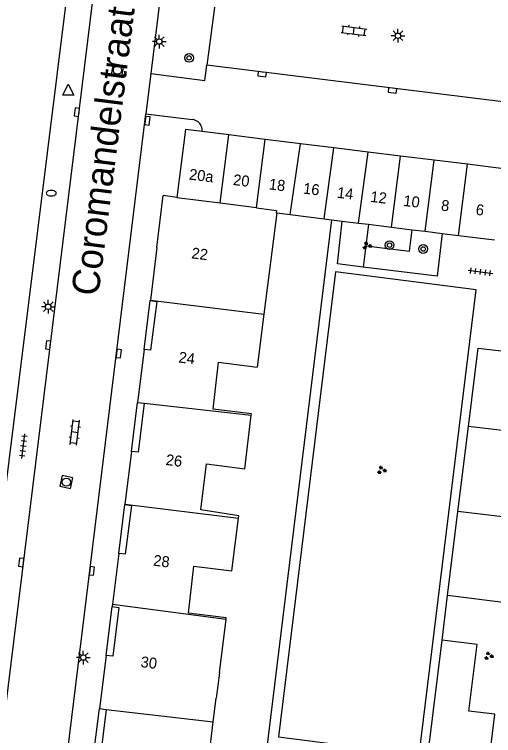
# Model space of a CAD drawing. Extents: x 131000 to 133014, y 396499 to 399001.
# Drawn here: x 132123.9 to 132167.8, y 396746.5 to 396812.5 of the extents above; entities that cross this region are included whole.
import ezdxf

# ---------------------------------------------------------------- set-up
doc = ezdxf.new("R2010")
doc.units = 0
for name, color, linetype in [('gg-anno-huisnummerreeks BGT', 7, 'Continuous'), ('gg-anno-openbare ruimte label', 7, 'Continuous'), ('gg-bbg-bijgebouw', 7, 'Continuous'), ('gg-bbg-hoofdgebouw', 7, 'Continuous'), ('gg-bbg-tussenscheiding', 7, 'Continuous'), ('gg-knt-verharding', 7, 'Continuous'), ('gg-knt-verharding nz', 7, 'Continuous'), ('gt-grn-groengrens', 7, 'Continuous'), ('gt-grn-weggrens', 7, 'Continuous'), ('gt-symb-boom', 7, 'Continuous'), ('gt-symb-brandkraan', 7, 'Continuous'), ('gt-symb-groenvak', 7, 'Continuous'), ('gt-symb-klinker verharding', 7, 'Continuous'), ('gt-symb-kolk', 7, 'Continuous'), ('gt-symb-lichtmast', 7, 'Continuous'), ('gt-symb-rioolschacht', 7, 'Continuous'), ('gt-symb-tegel verharding', 7, 'Continuous'), ('gt-symb-waterafsluiter', 7, 'Continuous')]:
    doc.layers.add(name, color=color, linetype=linetype)

# ---------------------------------------------------------------- blocks, each defined once
blk = doc.blocks.new('gt0-GRVAK')
at = {"layer": 'gt-symb-groenvak'}
for p, q in [((-0.11, 0.189), (-0.228, 0.24)), ((-0.182, 0.153), (0.088, 0.153)), ((-0.091, 0.211), (-0.156, 0.322)), ((-0.047, 0.214), (-0.047, 0.393)), ((-0.004, 0.211), (0.061, 0.322)), ((0.015, 0.189), (0.133, 0.24)), ((0.262, -0.052), (0.197, 0.059)), ((0.305, -0.049), (0.305, 0.13)), ((0.349, -0.052), (0.414, 0.059)), ((-0.245, -0.228), (-0.363, -0.177)), ((-0.318, -0.264), (-0.047, -0.264)), ((-0.226, -0.206), (-0.291, -0.095)), ((-0.183, -0.203), (-0.183, -0.024)), ((-0.139, -0.206), (-0.074, -0.095)), ((-0.12, -0.228), (-0.002, -0.177)), ((0.243, -0.074), (0.125, -0.023)), ((0.17, -0.11), (0.441, -0.11)), ((0.368, -0.074), (0.486, -0.023))]:
    blk.add_line(p, q, dxfattribs=at)
blk = doc.blocks.new('gt0-BOOM')
at = {"layer": 'gt-symb-boom'}
for radius in [0.4, 0.2]:
    blk.add_circle((0, 0), radius, dxfattribs=at)
blk = doc.blocks.new('gt0-TEG1')
at = {"layer": 'gt-symb-tegel verharding'}
for p, q in [((-1.125, 0), (1.125, 0)), ((-0.9, -0.25), (-0.9, 0.25)), ((-0.45, -0.25), (-0.45, 0.25)), ((0, -0.25), (0, 0.25)), ((0.45, -0.25), (0.45, 0.25)), ((0.9, -0.25), (0.9, 0.25))]:
    blk.add_line(p, q, dxfattribs=at)
blk = doc.blocks.new('gt0-KOLK')
at = {"layer": 'gt-symb-kolk'}
blk.add_lwpolyline([(0, 0), (0.375, 0), (0.375, 0.4), (-0.375, 0.4), (-0.375, 0), (0, 0)], dxfattribs=at)
blk = doc.blocks.new('gt0-LMAST')
at = {"layer": 'gt-symb-lichtmast'}
for p, q in [((-0.182, 0.173), (-0.447, 0.438)), ((-0.005, 0.246), (-0.005, 0.621)), ((0.172, 0.173), (0.437, 0.438)), ((-0.255, -0.004), (-0.63, -0.004)), ((-0.182, -0.181), (-0.447, -0.446)), ((-0.005, -0.254), (-0.005, -0.629)), ((0.437, -0.446), (0.172, -0.181)), ((0.245, -0.004), (0.62, -0.004))]:
    blk.add_line(p, q, dxfattribs=at)
blk.add_circle((-0.005, -0.004), 0.25, dxfattribs=at)
blk = doc.blocks.new('gt0-KL1')
at = {"layer": 'gt-symb-klinker verharding'}
for p, q in [((-1.15, 0.3), (1.15, 0.3)), ((-1, -0.3), (-1, 0.3)), ((-0.5, 0.3), (-0.5, 0.45)), ((0, -0.3), (0, 0.3)), ((0.5, 0.3), (0.5, 0.45)), ((1, -0.3), (1, 0.3)), ((-1.15, -0.3), (1.15, -0.3)), ((-0.5, -0.45), (-0.5, -0.3)), ((0.5, -0.45), (0.5, -0.3))]:
    blk.add_line(p, q, dxfattribs=at)
blk = doc.blocks.new('gt0-RS')
at = {"layer": 'gt-symb-rioolschacht'}
blk.add_lwpolyline([(-0.5, -0.5), (0.5, -0.5), (0.5, 0.5), (-0.5, 0.5)], close=True, dxfattribs=at)
blk.add_circle((0, 0), 0.375, dxfattribs=at)
blk = doc.blocks.new('gt0-BR')
at = {"layer": 'gt-symb-brandkraan'}
for centre, radius, start, end in [((-0.244, 0), 0.206, 107.56694, 252.43307), ((0.599, -2.664), 3, 106.89205, 107.56694), ((0, -0.691), 0.938, 73.10799, 106.89205), ((-0.599, -2.664), 3, 72.43309, 73.10799), ((0.244, 0), 0.206, 287.56695, 72.43309), ((0.599, 2.664), 3, 252.43307, 253.10797), ((0, 0.691), 0.938, 253.10797, 286.89206), ((-0.599, 2.664), 3, 286.89206, 287.56695)]:
    blk.add_arc(centre, radius, start, end, dxfattribs=at)
blk = doc.blocks.new('gt0-WAFSL')
at = {"layer": 'gt-symb-waterafsluiter'}
for p, q in [((-0.5, -0.333), (0, 0.667)), ((0, 0.667), (0.5, -0.333)), ((0.5, -0.333), (-0.5, -0.333))]:
    blk.add_line(p, q, dxfattribs=at)

msp = doc.modelspace()

# ---------------------------------------------------------------- linework, layer by layer
at = {"layer": 'gg-bbg-bijgebouw'}
for p, q in [((132143.551, 396801.452), (132141.09, 396801.755)), ((132146.871, 396801.044), (132143.551, 396801.452)), ((132150.094, 396800.647), (132146.871, 396801.044)), ((132153.135, 396800.273), (132150.094, 396800.647)), ((132156.289, 396799.885), (132153.135, 396800.273)), ((132159.247, 396799.521), (132156.289, 396799.885)), ((132162.308, 396799.145), (132159.247, 396799.521)), ((132165.367, 396798.769), (132162.308, 396799.145)), ((132168.662, 396798.363), (132165.367, 396798.769)), ((132147.93, 396794.31), (132149.15, 396794.16)), ((132149.15, 396794.16), (132152.269, 396793.775)), ((132152.269, 396793.775), (132152.94, 396793.692)), ((132152.94, 396793.692), (132153.891, 396793.575)), ((132153.891, 396793.575), (132155.412, 396793.387)), ((132155.412, 396793.387), (132156.312, 396793.276)), ((132156.312, 396793.276), (132158.412, 396793.017)), ((132158.412, 396793.017), (132160.315, 396792.782)), ((132160.315, 396792.782), (132161.51, 396792.635)), ((132161.51, 396792.635), (132163.055, 396792.444)), ((132163.055, 396792.444), (132164.535, 396792.261)), ((132164.535, 396792.261), (132167.831, 396791.855))]:
    msp.add_line(p, q, dxfattribs=at)
msp.add_lwpolyline([(132141.09, 396801.755), (132139.59, 396801.94), (132138.79, 396795.72)], dxfattribs=at)
at = {"layer": 'gg-bbg-hoofdgebouw'}
for p, q in [((132136.96, 396791.15), (132137.53, 396795.91)), ((132138.79, 396795.72), (132137.53, 396795.91)), ((132147.93, 396794.31), (132146.753, 396785.047)), ((132136.96, 396791.15), (132136.364, 396786.335)), ((132136.364, 396786.335), (132136.36, 396786.3)), ((132146.753, 396785.047), (132146.14, 396780.22)), ((132135.8, 396781.83), (132135.2, 396776.97)), ((132135.2, 396776.97), (132135.8, 396776.9)), ((132134.64, 396772.49), (132134.036, 396767.686)), ((132134.036, 396767.686), (132134.03, 396767.64)), ((132133.48, 396763.17), (132132.898, 396758.546)), ((132132.898, 396758.546), (132132.87, 396758.32)), ((132142.69, 396752.25), (132143.295, 396757.164)), ((132132.32, 396753.85), (132131.72, 396748.98)), ((132142.69, 396752.25), (132142.38, 396749.94)), ((132142.12, 396747.766), (132142.38, 396749.94)), ((132131.72, 396748.98), (132132.32, 396748.91)), ((132141.54, 396742.92), (132142.12, 396747.766))]:
    msp.add_line(p, q, dxfattribs=at)
for points in [[(132136.36, 396786.3), (132136.95, 396786.22), (132136.39, 396781.76), (132135.8, 396781.83)], [(132145.583, 396775.806), (132145.6, 396775.95), (132142.1, 396776.37), (132142.61, 396780.66), (132146.14, 396780.22)], [(132135.8, 396776.9), (132135.25, 396772.43), (132134.64, 396772.49)], [(132144.425, 396766.41), (132144.45, 396766.61), (132140.97, 396767.16), (132141.49, 396771.36), (132145, 396770.9), (132145.583, 396775.806)], [(132134.03, 396767.64), (132134.63, 396767.56), (132134.07, 396763.1), (132133.48, 396763.17)], [(132143.295, 396757.164), (132143.31, 396757.29), (132139.84, 396757.7), (132140.35, 396762), (132143.83, 396761.57), (132144.425, 396766.41)], [(132132.87, 396758.32), (132133.47, 396758.24), (132132.92, 396753.78), (132132.32, 396753.85)], [(132132.32, 396748.91), (132131.78, 396744.44), (132131.15, 396744.52)]]:
    msp.add_lwpolyline(points, dxfattribs=at)
at = {"layer": 'gg-bbg-tussenscheiding'}
for p, q in [((132142.738, 396795.232), (132143.551, 396801.452)), ((132146.078, 396794.819), (132146.871, 396801.044)), ((132149.15, 396794.16), (132150.094, 396800.647)), ((132152.269, 396793.775), (132153.135, 396800.273)), ((132155.412, 396793.387), (132156.289, 396799.885)), ((132158.412, 396793.017), (132159.247, 396799.521)), ((132161.51, 396792.635), (132162.308, 396799.145)), ((132164.535, 396792.261), (132165.367, 396798.769)), ((132138.79, 396795.72), (132142.738, 396795.232)), ((132142.738, 396795.232), (132146.078, 396794.819)), ((132136.364, 396786.335), (132146.753, 396785.047)), ((132135.8, 396776.9), (132145.583, 396775.806)), ((132134.036, 396767.686), (132144.425, 396766.41)), ((132132.898, 396758.546), (132143.295, 396757.164)), ((132132.32, 396748.91), (132142.12, 396747.766))]:
    msp.add_line(p, q, dxfattribs=at)
msp.add_lwpolyline([(132146.078, 396794.819), (132146.073, 396794.779), (132147.91, 396794.55), (132147.881, 396794.316), (132147.93, 396794.31)], dxfattribs=at)
at = {"layer": 'gg-knt-verharding'}
for p, q in [((132122.299, 396742.468), (132135.322, 396847.763)), ((132122.555, 396764.541), (132130.007, 396824.433)), ((132137.961, 396819.61), (132136.419, 396807.06)), ((132142.829, 396817.702), (132141.535, 396807.828)), ((132128.385, 396741.731), (132135.967, 396803.38)), ((132135.967, 396803.38), (132140.18, 396802.85)), ((132152.94, 396793.692), (132146.08, 396737.81)), ((132135.8, 396781.83), (132136.36, 396786.3)), ((132134.64, 396772.49), (132135.2, 396776.97)), ((132164.491, 396767.019), (132165.448, 396774.792)), ((132133.48, 396763.17), (132134.03, 396767.64)), ((132163.542, 396759.309), (132164.491, 396767.019)), ((132163.04, 396755.239), (132163.542, 396759.309)), ((132132.32, 396753.85), (132132.87, 396758.32)), ((132161.826, 396745.379), (132163.04, 396755.239)), ((132131.15, 396744.52), (132131.72, 396748.98))]:
    msp.add_line(p, q, dxfattribs=at)
for points in [[(132136.419, 396807.06), (132141.35, 396806.42), (132141.535, 396807.828)], [(132155.822, 396789.367), (132153.48, 396789.66), (132153.891, 396793.575)], [(132163.055, 396792.444), (132162.58, 396788.52), (132155.822, 396789.367)], [(132166.16, 396787.27), (132153.3, 396788.94), (132148.09, 396746.39), (132160.96, 396744.74), (132166.16, 396787.27)], [(132165.448, 396774.792), (132166.33, 396781.95), (132170.31, 396781.48)]]:
    msp.add_lwpolyline(points, dxfattribs=at)
msp.add_arc((132140.132, 396801.885), 0.966, 352.27924, 87.17732, dxfattribs=at)
at = {"layer": 'gg-knt-verharding nz'}
msp.add_line((132174.717, 396803.72), (132141.535, 396807.828), dxfattribs=at)
at = {"layer": 'gt-grn-groengrens'}
for p, q in [((132156.312, 396793.276), (132156.066, 396791.314)), ((132156.066, 396791.314), (132155.822, 396789.367)), ((132171.048, 396774.103), (132165.448, 396774.792)), ((132170.067, 396766.332), (132164.491, 396767.019)), ((132169.115, 396758.623), (132163.542, 396759.309)), ((132167.405, 396744.692), (132167.868, 396748.466))]:
    msp.add_line(p, q, dxfattribs=at)
for points in [[(132156.066, 396791.314), (132160.068, 396790.813), (132160.315, 396792.782)], [(132167.868, 396748.466), (132165.488, 396748.759), (132166.238, 396754.845), (132163.04, 396755.239)]]:
    msp.add_lwpolyline(points, dxfattribs=at)
at = {"layer": 'gt-grn-weggrens'}
msp.add_line((132136.419, 396807.06), (132135.967, 396803.38), dxfattribs=at)

# ---------------------------------------------------------------- block references
at = {"layer": 'gt-symb-boom'}
for p in [(132139.908, 396808.49), (132158.242, 396791.366), (132161.315, 396791.017)]:
    msp.add_blockref('gt0-BOOM', p, dxfattribs=at)
at = {"layer": 'gt-symb-brandkraan'}
msp.add_blockref('gt0-BR', (132127.299, 396796.123), dxfattribs=at)
at = {"layer": 'gt-symb-groenvak'}
for p in [(132156.162, 396791.316), (132157.503, 396770.786), (132167.295, 396753.793)]:
    msp.add_blockref('gt0-GRVAK', p, dxfattribs=at)
at = {"layer": 'gt-symb-klinker verharding'}
for p, rotation in [((132154.978, 396810.973), -7.238726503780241), ((132129.457, 396774.247), 82.99574075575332)]:
    msp.add_blockref('gt0-KL1', p, dxfattribs=dict(at, rotation=rotation))
at = {"layer": 'gt-symb-kolk'}
for p, rotation in [((132146.605, 396807.198), 172.93185995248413), ((132158.527, 396805.718), 172.93185994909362), ((132129.848, 396803.507), 82.93185994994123), ((132135.892, 396802.776), -96.89054832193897), ((132127.215, 396782.209), 82.93185994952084), ((132133.275, 396781.476), -96.89054832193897), ((132124.756, 396762.324), 82.93185994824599), ((132130.825, 396761.59), -96.89054832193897)]:
    msp.add_blockref('gt0-KOLK', p, dxfattribs=dict(at, rotation=rotation))
at = {"layer": 'gt-symb-lichtmast'}
for p in [(132159.008, 396810.523), (132137.182, 396809.995), (132127.027, 396785.735), (132130.24, 396753.649)]:
    msp.add_blockref('gt0-LMAST', p, dxfattribs=at)
at = {"layer": 'gt-symb-rioolschacht'}
for p, rotation in [((132133.355, 396807.369), -100.83791044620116), ((132128.676, 396769.693), -102.06274602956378)]:
    msp.add_blockref('gt0-RS', p, dxfattribs=dict(at, rotation=rotation))
at = {"layer": 'gt-symb-tegel verharding'}
for p, rotation in [((132166.557, 396788.921), -7.409184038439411), ((132124.75, 396772.984), 83.68511557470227)]:
    msp.add_blockref('gt0-TEG1', p, dxfattribs=dict(at, rotation=rotation))
at = {"layer": 'gt-symb-waterafsluiter'}
msp.add_blockref('gt0-WAFSL', (132128.862, 396805.432), dxfattribs=at)

# ---------------------------------------------------------------- texts
at = {"layer": 'gg-anno-huisnummerreeks BGT'}
for s, rotation, p in [('20a', 353, (132139.863, 396797.372)), ('20', 353, (132143.891, 396796.877)), ('18', 353, (132147.161, 396796.475)), ('16', 353, (132150.294, 396796.089)), ('14', 353, (132153.392, 396795.708)), ('12', 353, (132156.447, 396795.332)), ('10', 353, (132159.458, 396794.962)), ('8', 353, (132162.903, 396794.538)), ('6', 353, (132166.078, 396794.147)), ('22', 352.9, (132140.085, 396790.167)), ('24', 352.9, (132138.9, 396780.642)), ('26', 352.8, (132137.734, 396771.268)), ('28', 352.8, (132136.588, 396762.061)), ('30', 353, (132135.436, 396752.782))]:
    msp.add_text(s, height=1, rotation=rotation, dxfattribs=at).set_placement(p)
at = {"layer": 'gg-anno-openbare ruimte label'}
msp.add_text('Coromandelstraat', height=2.5, rotation=82.8, dxfattribs=at).set_placement((132131.606, 396786.64))

doc.saveas('drawing.dxf')
